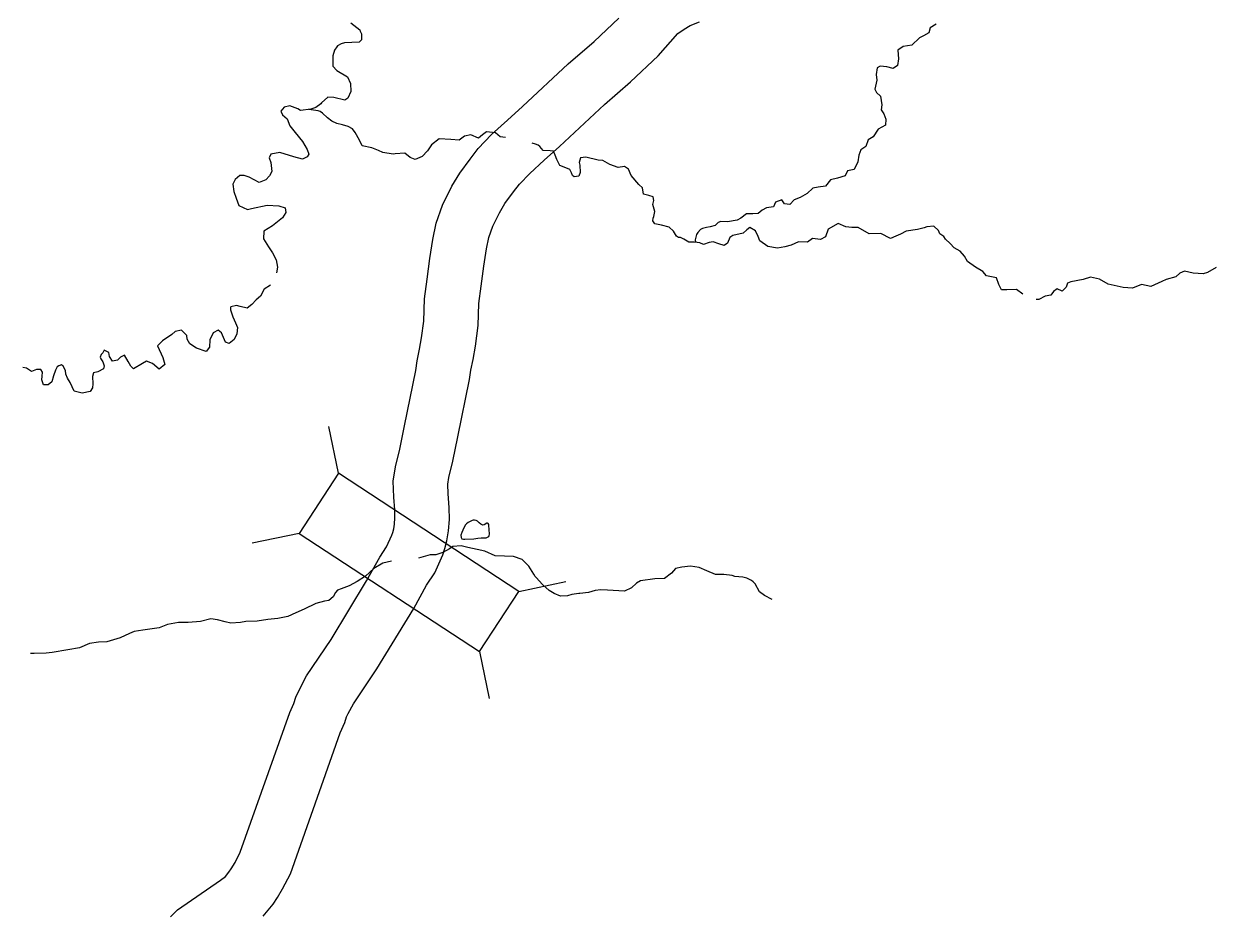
# Model space of a CAD drawing. Extents: x -492261 to -432772, y 1441225 to 1452922.
# Drawn here: x -459727.6 to -459563.4, y 1452362.4 to 1452485.3 of the extents above; entities that cross this region are included whole.
import ezdxf

# ---------------------------------------------------------------- set-up
doc = ezdxf.new("R2010")
doc.units = 0
doc.layers.add('Default', color=7, linetype='Continuous')

msp = doc.modelspace()

# ---------------------------------------------------------------- linework, layer by layer
at = {"layer": 'Default'}
for p, q in [((-459684.26, 1452423.43), (-459685.6, 1452429.89)), ((-459689.69, 1452415.15), (-459696.15, 1452413.8)), ((-459659.42, 1452407.15), (-459652.96, 1452408.5)), ((-459664.85, 1452398.87), (-459663.5, 1452392.41))]:
    msp.add_line(p, q, dxfattribs=at)
for points in [[(-459707.39, 1452362.33), (-459706.45, 1452363.29), (-459700.52, 1452367.37), (-459699.82, 1452367.9), (-459699.34, 1452368.47), (-459699.04, 1452368.95), (-459698.51, 1452369.84), (-459697.79, 1452371.23), (-459690.98, 1452390.46), (-459690.42, 1452391.72), (-459690.15, 1452392.61), (-459689.59, 1452393.76), (-459688.65, 1452395.54), (-459685.27, 1452400.55), (-459680.38, 1452408.59), (-459678.56, 1452411.88), (-459677.63, 1452413.3), (-459676.91, 1452414.92), (-459676.79, 1452415.28), (-459676.65, 1452415.78), (-459676.55, 1452416.4), (-459676.48, 1452417.29), (-459676.5, 1452418.4), (-459676.63, 1452420.14), (-459676.73, 1452422.32), (-459676.42, 1452424.31), (-459675.82, 1452426.74), (-459675.17, 1452429.94), (-459673.62, 1452437.59), (-459673.44, 1452438.93), (-459673.1, 1452440.54), (-459672.83, 1452442.09), (-459672.52, 1452444.39), (-459672.42, 1452447.43), (-459672.05, 1452450.18), (-459671.67, 1452453.02), (-459671.28, 1452455.64), (-459670.82, 1452457.88), (-459669.95, 1452460.35), (-459668.67, 1452462.96), (-459667.54, 1452464.78), (-459666.14, 1452466.68), (-459665.01, 1452468.15), (-459663.17, 1452470.07), (-459660.99, 1452472.07), (-459658.91, 1452473.96), (-459652.63, 1452479.81), (-459649.05, 1452482.89), (-459645.64, 1452486.12)], [(-459694.61, 1452362.43), (-459693.25, 1452364.07), (-459692.66, 1452365.02), (-459691.96, 1452366.18), (-459690.89, 1452368.25), (-459684.02, 1452387.67), (-459683.37, 1452389.1), (-459683.14, 1452389.88), (-459682.91, 1452390.36), (-459682.2, 1452391.68), (-459678.96, 1452396.51), (-459673.89, 1452404.82), (-459672.13, 1452408), (-459671.01, 1452409.71), (-459669.91, 1452412.2), (-459669.63, 1452413.05), (-459669.32, 1452414.13), (-459669.09, 1452415.52), (-459668.98, 1452417.08), (-459669, 1452418.73), (-459669.14, 1452420.59), (-459669.2, 1452421.91), (-459669.06, 1452422.84), (-459668.5, 1452425.1), (-459667.82, 1452428.45), (-459666.22, 1452436.33), (-459666.04, 1452437.65), (-459665.73, 1452439.12), (-459665.41, 1452440.95), (-459665.04, 1452443.77), (-459664.94, 1452446.8), (-459664.62, 1452449.18), (-459664.24, 1452451.97), (-459663.89, 1452454.33), (-459663.57, 1452455.88), (-459663.02, 1452457.45), (-459662.1, 1452459.32), (-459661.33, 1452460.57), (-459660.15, 1452462.17), (-459659.31, 1452463.26), (-459657.92, 1452464.7), (-459655.93, 1452466.54), (-459653.84, 1452468.44), (-459647.62, 1452474.22), (-459644.02, 1452477.33), (-459640.25, 1452480.9), (-459637.51, 1452483.98), (-459636.63, 1452484.61), (-459635.82, 1452485.12), (-459634.55, 1452485.59)], [(-459682.56, 1452485.45), (-459681.72, 1452484.84), (-459681.33, 1452484.52), (-459681.27, 1452484.34), (-459681.11, 1452483.97), (-459681.1, 1452483.11), (-459681.4, 1452482.79), (-459683.43, 1452482.7), (-459683.91, 1452482.57), (-459684.4, 1452482.28), (-459684.49, 1452482.18), (-459684.83, 1452481.71), (-459685.06, 1452480.91), (-459685.05, 1452479.48), (-459684.5, 1452478.88), (-459683, 1452478.02), (-459682.61, 1452477.09), (-459682.54, 1452476.03), (-459682.97, 1452475.08), (-459683.39, 1452474.82), (-459684.88, 1452475.18), (-459685.73, 1452475.22), (-459686.61, 1452474.45), (-459686.69, 1452474.29), (-459687.36, 1452473.8), (-459688.05, 1452473.57), (-459689.5, 1452473.39), (-459689.85, 1452473.63), (-459690.96, 1452474.05), (-459691.74, 1452473.87), (-459692.2, 1452473.32), (-459691.99, 1452472.8), (-459691.32, 1452472.26), (-459690.96, 1452471.26), (-459690.24, 1452470.37), (-459689.23, 1452469.11), (-459688.56, 1452468.03), (-459688.35, 1452467.38), (-459688.56, 1452467.02), (-459689.2, 1452466.71), (-459690.39, 1452467.01), (-459692.34, 1452467.61), (-459693.56, 1452467.37), (-459693.82, 1452466.88), (-459693.58, 1452466.22), (-459693.43, 1452465)], [(-459601.93, 1452485.3), (-459602.79, 1452484.78), (-459602.96, 1452484.11), (-459603.68, 1452483.68), (-459604.26, 1452483.41), (-459605.31, 1452482.38), (-459606.5, 1452482.21), (-459607.21, 1452481.71), (-459607.14, 1452480.51), (-459607.29, 1452479.57), (-459607.86, 1452479.16), (-459608.74, 1452479.41), (-459609.66, 1452479.51), (-459610.06, 1452479.27), (-459610.19, 1452478.33), (-459610.13, 1452477.57), (-459610.4, 1452476.34), (-459610.18, 1452475.87), (-459609.6, 1452475.37), (-459609.43, 1452474.18), (-459609.54, 1452473.49), (-459609.15, 1452472.91), (-459608.89, 1452472.21), (-459608.94, 1452471.37), (-459609.93, 1452470.81), (-459610.63, 1452469.77), (-459611.3, 1452469.33), (-459611.64, 1452468.45), (-459612.33, 1452467.97), (-459612.61, 1452467.26), (-459612.72, 1452466.32), (-459613.26, 1452465.28), (-459614.15, 1452465.08), (-459614.49, 1452464.38), (-459615.52, 1452464.06), (-459616.49, 1452463.83), (-459617.19, 1452462.96), (-459618.19, 1452462.83), (-459618.94, 1452462.68), (-459619.69, 1452461.94), (-459620.69, 1452461.41), (-459621.5, 1452461.09), (-459622.08, 1452460.43), (-459622.85, 1452460.54), (-459623.19, 1452461.1), (-459624.07, 1452460.77), (-459624.35, 1452460.13), (-459625.33, 1452459.98), (-459625.91, 1452459.67), (-459626.48, 1452459.21), (-459627.21, 1452459.14), (-459628.07, 1452459.16), (-459628.85, 1452458.55), (-459629.35, 1452458.31), (-459630.69, 1452458.08), (-459631.61, 1452458.09), (-459631.95, 1452457.96), (-459632.4, 1452457.56), (-459633.09, 1452457.39), (-459633.56, 1452457.3), (-459634.14, 1452457.15)], [(-459661.24, 1452469.67), (-459662, 1452469.76), (-459662.65, 1452470.33), (-459663.89, 1452470.46), (-459664.42, 1452470.06), (-459664.97, 1452469.57), (-459666.05, 1452470.05), (-459666.9, 1452469.85), (-459667.65, 1452469.31), (-459668.79, 1452469.38), (-459670.39, 1452469.49), (-459671.44, 1452468.66), (-459671.99, 1452467.85), (-459672.74, 1452467.06), (-459673.7, 1452466.66), (-459674.4, 1452466.9), (-459675.13, 1452467.53), (-459676.47, 1452467.41), (-459676.74, 1452467.36), (-459678.15, 1452467.62), (-459678.77, 1452467.87), (-459679.65, 1452468.26), (-459681.01, 1452468.54), (-459681.38, 1452469.29), (-459681.96, 1452470.36), (-459682.33, 1452470.88), (-459682.91, 1452471.18), (-459683.72, 1452471.41), (-459684.48, 1452471.58), (-459685.18, 1452471.93), (-459685.79, 1452472.38), (-459686.45, 1452473.03), (-459686.78, 1452473.27), (-459687.04, 1452473.34), (-459688.35, 1452473.53)], [(-459640.92, 1452461.51), (-459641.5, 1452461.69), (-459642.26, 1452461.88), (-459642.41, 1452462.75), (-459642.91, 1452463.2), (-459643.93, 1452464.43), (-459644.3, 1452465.31), (-459644.86, 1452465.69), (-459645.72, 1452465.55), (-459646.91, 1452465.95), (-459647.84, 1452466.5), (-459648.48, 1452466.55), (-459650.21, 1452466.97), (-459650.95, 1452466.88), (-459651.09, 1452466.25), (-459651.02, 1452465.88), (-459650.99, 1452464.86), (-459651.18, 1452464.36), (-459651.8, 1452464.27), (-459652.04, 1452464.44), (-459652.18, 1452464.79), (-459652.42, 1452465.28), (-459653.18, 1452465.57), (-459653.79, 1452465.83), (-459654.19, 1452466.66), (-459654.4, 1452467.24), (-459654.65, 1452467.78), (-459655.11, 1452467.83), (-459656.07, 1452467.86), (-459656.54, 1452468.42), (-459656.77, 1452468.62), (-459657.13, 1452468.76), (-459657.57, 1452468.89)], [(-459693.43, 1452465), (-459693.75, 1452464.4), (-459694.26, 1452463.82), (-459695.2, 1452463.49), (-459696.58, 1452464.22), (-459697.24, 1452464.44), (-459697.83, 1452464.43), (-459698.47, 1452463.9), (-459698.79, 1452463.23), (-459698.66, 1452462.24), (-459698.36, 1452461.33), (-459697.97, 1452460.31), (-459696.79, 1452459.76), (-459696.23, 1452459.91), (-459694.1, 1452460.34), (-459692.48, 1452460.28), (-459691.59, 1452459.99), (-459691.52, 1452459.36), (-459691.95, 1452458.61), (-459693.35, 1452457.49), (-459694.54, 1452456.76), (-459694.58, 1452455.7), (-459693.92, 1452454.62), (-459693.36, 1452453.81), (-459692.82, 1452452.81), (-459692.67, 1452451.83), (-459692.8, 1452451.05)], [(-459590, 1452448.1), (-459590.86, 1452448.73), (-459592.22, 1452448.68), (-459592.95, 1452448.71), (-459593.31, 1452449.43), (-459593.63, 1452450.34), (-459595.02, 1452450.63), (-459595.51, 1452451.24), (-459596.52, 1452451.81), (-459597.62, 1452452.59), (-459598.03, 1452453.32), (-459598.65, 1452454), (-459599.49, 1452454.48), (-459600.02, 1452455.06), (-459600.68, 1452455.66), (-459600.88, 1452456.03), (-459601.43, 1452456.39), (-459601.63, 1452456.87), (-459602.28, 1452457.45), (-459603.23, 1452457.38), (-459603.59, 1452457.24), (-459604.53, 1452457), (-459606.07, 1452456.78), (-459606.85, 1452456.37), (-459607.52, 1452456.07), (-459608.25, 1452455.78), (-459609.56, 1452456.47), (-459611.18, 1452456.41), (-459612.67, 1452457.27), (-459613.55, 1452457.29), (-459614.38, 1452457.38), (-459615.44, 1452457.83), (-459616.8, 1452457.06), (-459617.18, 1452455.97), (-459617.87, 1452455.63), (-459619, 1452455.74), (-459619.66, 1452455.25), (-459620.9, 1452455.32), (-459621.92, 1452454.85), (-459622.78, 1452454.61), (-459623.79, 1452454.44), (-459625.14, 1452454.66), (-459626.23, 1452455.42), (-459626.46, 1452456.04), (-459626.81, 1452456.8), (-459627.63, 1452457.3), (-459628.02, 1452456.95), (-459628.52, 1452456.49), (-459629.96, 1452456.18), (-459630.38, 1452455.89), (-459630.69, 1452455.1), (-459631.15, 1452454.78), (-459631.89, 1452455.05), (-459632.68, 1452455.29), (-459633.23, 1452455.21), (-459633.99, 1452454.93), (-459634.51, 1452455.18), (-459635.25, 1452455.27), (-459636.03, 1452455.26), (-459636.68, 1452455.68), (-459637.15, 1452455.91), (-459637.45, 1452455.91), (-459637.69, 1452456.1), (-459638.12, 1452456.75), (-459638.74, 1452457.33), (-459639.78, 1452457.6), (-459640.67, 1452457.8), (-459640.95, 1452458.2), (-459640.9, 1452458.58), (-459640.82, 1452458.79), (-459640.7, 1452459.46), (-459640.97, 1452460.44), (-459640.84, 1452460.98), (-459640.92, 1452461.51)], [(-459634.14, 1452457.15), (-459634.4, 1452457.01), (-459634.78, 1452456.61), (-459634.94, 1452456.32), (-459635.04, 1452455.96), (-459635.14, 1452455.6), (-459635.12, 1452455.57), (-459635.11, 1452455.26)], [(-459563.39, 1452451.79), (-459564.58, 1452451.06), (-459565.19, 1452450.91), (-459566.56, 1452450.98), (-459567.76, 1452451.25), (-459568.39, 1452451), (-459568.95, 1452450.48), (-459570.27, 1452450.13), (-459570.89, 1452449.86), (-459572.36, 1452449.16), (-459573.65, 1452449.41), (-459574.91, 1452448.9), (-459576.18, 1452449.01), (-459578.28, 1452449.48), (-459579.47, 1452450.17), (-459580.71, 1452450.44), (-459581.68, 1452450.11), (-459583.39, 1452449.81), (-459583.86, 1452449.62), (-459584.03, 1452449.05), (-459584.59, 1452448.52), (-459585.3, 1452448.83), (-459585.77, 1452448.47), (-459586.16, 1452447.95), (-459586.93, 1452447.8), (-459587.81, 1452447.36), (-459588.19, 1452447.38)], [(-459693.61, 1452449.35), (-459694.5, 1452448.78), (-459695.01, 1452447.84), (-459695.59, 1452447.32), (-459696.19, 1452446.69), (-459696.82, 1452446.17), (-459697.81, 1452446.38), (-459698.29, 1452446.52), (-459699.07, 1452446.33), (-459699.11, 1452446.24), (-459699.11, 1452445.93), (-459698.83, 1452444.96), (-459698.46, 1452444.16), (-459698.17, 1452443.5), (-459698.25, 1452442.62), (-459698.62, 1452441.85), (-459699.33, 1452441.28), (-459699.83, 1452441.5), (-459700.37, 1452442.76), (-459700.85, 1452443.16), (-459701.51, 1452442.77), (-459701.96, 1452441.82), (-459702.03, 1452440.78), (-459702.5, 1452440.22), (-459703.8, 1452440.64), (-459704.71, 1452441.24), (-459705.08, 1452441.9), (-459705.13, 1452442.42), (-459705.86, 1452443.13), (-459706.75, 1452442.96), (-459707.23, 1452442.52), (-459708.5, 1452441.69), (-459709.2, 1452441), (-459708.46, 1452439.35), (-459708.19, 1452438.4), (-459708.96, 1452437.77), (-459709.89, 1452438.54), (-459710.69, 1452438.85), (-459711.24, 1452438.53), (-459712.47, 1452437.82), (-459712.85, 1452438.19), (-459713.21, 1452438.82), (-459713.73, 1452439.71), (-459714.27, 1452439.4), (-459714.7, 1452438.99), (-459715.36, 1452438.86), (-459715.81, 1452439.52), (-459715.88, 1452440.08), (-459716.51, 1452440.36), (-459716.71, 1452440), (-459716.95, 1452439.79), (-459717.1, 1452439.44), (-459716.97, 1452439.17), (-459716.71, 1452438.78), (-459716.55, 1452438.24), (-459716.63, 1452437.83), (-459717.39, 1452437.42), (-459717.98, 1452437.27), (-459718.13, 1452436.75), (-459718.1, 1452435.75), (-459718.13, 1452435.18), (-459718.46, 1452434.71), (-459719.58, 1452434.47), (-459720.66, 1452434.75), (-459721.23, 1452435.95), (-459721.56, 1452436.53), (-459721.79, 1452437.06), (-459721.84, 1452437.59), (-459722.16, 1452438.2), (-459722.42, 1452438.34), (-459722.78, 1452438.23), (-459723.01, 1452438.08), (-459723.25, 1452437.64)], [(-459723.25, 1452437.64), (-459723.49, 1452436.84), (-459723.73, 1452436.04), (-459724.22, 1452435.62), (-459724.88, 1452435.61), (-459725.12, 1452436.3), (-459725.06, 1452436.82), (-459725.02, 1452437.37), (-459725.24, 1452437.72), (-459725.84, 1452437.74), (-459726.53, 1452437.44), (-459727.24, 1452437.9), (-459727.73, 1452438.01)], [(-459663.52, 1452415.47), (-459663.52, 1452415.72), (-459663.56, 1452416.19), (-459663.57, 1452416.35), (-459663.64, 1452416.49), (-459663.74, 1452416.57), (-459663.85, 1452416.56), (-459664.21, 1452416.33), (-459664.38, 1452416.28), (-459664.66, 1452416.4), (-459664.9, 1452416.59), (-459665.11, 1452416.82), (-459665.29, 1452416.94), (-459665.54, 1452416.97), (-459665.72, 1452416.96), (-459665.87, 1452416.91), (-459666.23, 1452416.76), (-459666.42, 1452416.64), (-459666.61, 1452416.48), (-459666.81, 1452416.29), (-459667.15, 1452415.6), (-459667.29, 1452415.26), (-459667.39, 1452414.91), (-459667.38, 1452414.56), (-459667.25, 1452414.42), (-459667.05, 1452414.35), (-459666.85, 1452414.34), (-459665.64, 1452414.38), (-459665.06, 1452414.48), (-459664.59, 1452414.54), (-459664.27, 1452414.52), (-459664.02, 1452414.54), (-459663.91, 1452414.55), (-459663.65, 1452414.65), (-459663.56, 1452414.72), (-459663.49, 1452414.87), (-459663.46, 1452415.04), (-459663.48, 1452415.25), (-459663.52, 1452415.47)], [(-459624.51, 1452406.04), (-459625.59, 1452406.6), (-459626.29, 1452407.1), (-459626.88, 1452408.18), (-459627.13, 1452408.46), (-459627.39, 1452408.66), (-459628.02, 1452408.97), (-459628.56, 1452409.12), (-459629.69, 1452409.22), (-459630.05, 1452409.35), (-459631.2, 1452409.49), (-459632.34, 1452409.49), (-459633.54, 1452409.98), (-459634.57, 1452410.43), (-459635.76, 1452410.61), (-459636.98, 1452410.48), (-459637.83, 1452410.29), (-459638.38, 1452409.69), (-459639.37, 1452408.93), (-459640.69, 1452408.91), (-459642.66, 1452408.59), (-459643.2, 1452408.28), (-459643.91, 1452407.63), (-459644.88, 1452407.21), (-459645.63, 1452407.24), (-459647.21, 1452407.35), (-459648.14, 1452407.37), (-459648.92, 1452407.27), (-459649.84, 1452407.01), (-459651.04, 1452406.87), (-459651.15, 1452406.85), (-459652.13, 1452406.71), (-459652.7, 1452406.55), (-459653.69, 1452406.52), (-459654.56, 1452406.89), (-459655.23, 1452407.28), (-459656.16, 1452408.1), (-459657.05, 1452409.05), (-459657.16, 1452409.23), (-459657.35, 1452409.53), (-459658.06, 1452410.63), (-459658.97, 1452411.57), (-459660.15, 1452411.97), (-459661.38, 1452412), (-459662.7, 1452412.04), (-459664.09, 1452412.68), (-459665.16, 1452412.95), (-459666.44, 1452413.21), (-459667.37, 1452413.43), (-459668.51, 1452413.36), (-459668.99, 1452413.02), (-459669.87, 1452412.52), (-459670.85, 1452412.21), (-459671.65, 1452412.18), (-459673.24, 1452411.72)], [(-459676.98, 1452411.33), (-459678.16, 1452411.05), (-459679.37, 1452410.3), (-459680.54, 1452409.25), (-459681.7, 1452408.54), (-459682.8, 1452407.93), (-459683.87, 1452407.52), (-459684.4, 1452407.32), (-459684.69, 1452407), (-459684.98, 1452406.4), (-459685.59, 1452405.92), (-459686.17, 1452405.79), (-459687.36, 1452405.47), (-459688.97, 1452404.73), (-459690.15, 1452404.19), (-459691.23, 1452403.7)], [(-459691.23, 1452403.7), (-459692.62, 1452403.42), (-459693.99, 1452403.3), (-459695.48, 1452403.08), (-459697.01, 1452403.02), (-459697.77, 1452402.89), (-459699.1, 1452402.79), (-459699.88, 1452402.98), (-459700.9, 1452403.24), (-459701.84, 1452403.36), (-459703.28, 1452403.01), (-459704.94, 1452402.89), (-459706.31, 1452402.86), (-459707.82, 1452402.58), (-459708.96, 1452402.14), (-459711.19, 1452401.8), (-459712.39, 1452401.64), (-459713.02, 1452401.35), (-459714.34, 1452400.75), (-459716.14, 1452400.2), (-459717.32, 1452400.16), (-459718.53, 1452399.96), (-459719.92, 1452399.4)], [(-459719.92, 1452399.4), (-459721.55, 1452399.09), (-459723.68, 1452398.75), (-459724.51, 1452398.65), (-459726.15, 1452398.61), (-459726.66, 1452398.6)]]:
    msp.add_lwpolyline(points, dxfattribs=at)
msp.add_lwpolyline([(-459689.69, 1452415.15), (-459664.85, 1452398.87), (-459659.42, 1452407.15), (-459684.26, 1452423.43)], close=True, dxfattribs=at)

doc.saveas('drawing.dxf')
